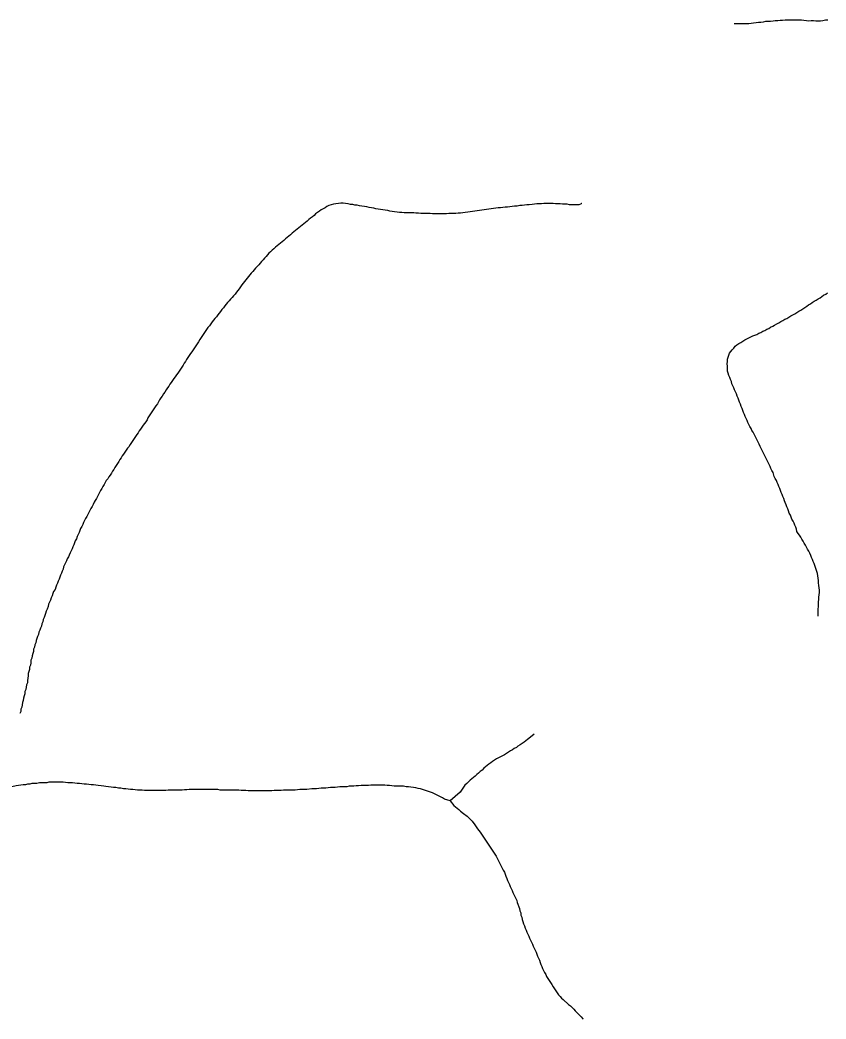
# Model space of a CAD drawing. Extents: x 652.3 to 678, y 7316.9 to 7344.9.
# Drawn here: x 668.313 to 670.225, y 7338.787 to 7341.157 of the extents above; entities that cross this region are included whole.
import ezdxf

# ---------------------------------------------------------------- set-up
doc = ezdxf.new("R2010")
doc.units = 0
doc.header["$LTSCALE"] = 0.032
doc.layers.add('7', color=7, linetype='Continuous', lineweight=25)

msp = doc.modelspace()

# ---------------------------------------------------------------- linework, layer by layer
at = {"layer": '7'}
for points in [[(670.007, 7341.1489), (670.0074, 7341.1489), (670.0089, 7341.1489), (670.0105, 7341.1489), (670.0121, 7341.1489), (670.0137, 7341.1489), (670.0153, 7341.1489), (670.0193, 7341.1489), (670.0249, 7341.1489), (670.0304, 7341.1489), (670.036, 7341.1489), (670.0416, 7341.1489), (670.0471, 7341.1497), (670.0527, 7341.1505), (670.0591, 7341.1513), (670.0646, 7341.1521), (670.0702, 7341.1521), (670.0766, 7341.1529), (670.0822, 7341.1537), (670.0877, 7341.1537), (670.0933, 7341.1537), (670.0989, 7341.1545), (670.1044, 7341.1553), (670.11, 7341.1553), (670.1156, 7341.1561), (670.1211, 7341.1561), (670.1275, 7341.1569), (670.1331, 7341.1569), (670.1386, 7341.1569), (670.1442, 7341.1569), (670.1498, 7341.1569), (670.1554, 7341.1569), (670.1609, 7341.1569), (670.1665, 7341.1569), (670.1721, 7341.1561), (670.1784, 7341.1553), (670.184, 7341.1545), (670.1896, 7341.1553), (670.1951, 7341.1553), (670.2007, 7341.1545), (670.2063, 7341.1545), (670.2118, 7341.1545), (670.2174, 7341.1553), (670.223, 7341.1569), (670.2286, 7341.1569)], [(669.152, 7340.7105), (669.1464, 7340.7113), (669.1409, 7340.7121), (669.1353, 7340.7137), (669.1297, 7340.7144), (669.1241, 7340.7152), (669.1186, 7340.716), (669.113, 7340.7176), (669.1074, 7340.7176), (669.1027, 7340.7192), (669.0971, 7340.7192), (669.0915, 7340.7208), (669.0852, 7340.7216), (669.0796, 7340.7224), (669.074, 7340.7224), (669.0684, 7340.7216), (669.0621, 7340.7208), (669.0565, 7340.72), (669.0509, 7340.7184), (669.0454, 7340.7168), (669.0406, 7340.7144), (669.0366, 7340.7113), (669.0318, 7340.7089), (669.0271, 7340.7065), (669.0231, 7340.7033), (669.0183, 7340.7001), (669.0135, 7340.6969), (669.0104, 7340.693), (669.0064, 7340.6898), (669.0024, 7340.6866), (668.9984, 7340.6834), (668.9944, 7340.6794), (668.9905, 7340.6763), (668.9865, 7340.6731), (668.9825, 7340.6699), (668.9785, 7340.6667), (668.9746, 7340.6635), (668.9706, 7340.6603), (668.9666, 7340.6572), (668.9626, 7340.654), (668.9586, 7340.6508), (668.9547, 7340.6476), (668.9507, 7340.6444), (668.9467, 7340.6412), (668.9427, 7340.6381), (668.9387, 7340.6341), (668.9348, 7340.6309), (668.9308, 7340.6277), (668.9268, 7340.6245), (668.9228, 7340.6214), (668.9189, 7340.6182), (668.9149, 7340.6142), (668.9109, 7340.611), (668.9069, 7340.607), (668.9029, 7340.6038), (668.8998, 7340.5999), (668.8966, 7340.5959), (668.8926, 7340.5919), (668.8894, 7340.5879), (668.8862, 7340.584), (668.883, 7340.58), (668.8791, 7340.576), (668.8759, 7340.572), (668.8719, 7340.568), (668.8687, 7340.5641), (668.8655, 7340.5601), (668.8616, 7340.5561), (668.8584, 7340.5521), (668.8552, 7340.5481), (668.852, 7340.5442), (668.8488, 7340.5402), (668.8457, 7340.5362), (668.8425, 7340.5322), (668.8393, 7340.5283), (668.8361, 7340.5235), (668.8329, 7340.5195), (668.8297, 7340.5155), (668.8266, 7340.5115), (668.8234, 7340.5068), (668.8194, 7340.5028), (668.8162, 7340.4988), (668.8122, 7340.4948), (668.8091, 7340.4909), (668.8051, 7340.4869), (668.8019, 7340.4829), (668.7987, 7340.4789), (668.7955, 7340.4742), (668.7915, 7340.4702), (668.7884, 7340.4654), (668.7852, 7340.4614), (668.782, 7340.4574), (668.7788, 7340.4527), (668.7748, 7340.4487), (668.7717, 7340.4447), (668.7685, 7340.4407), (668.7653, 7340.436), (668.7621, 7340.4312), (668.7589, 7340.4272), (668.7557, 7340.4224), (668.7526, 7340.4177), (668.7494, 7340.4129)], [(669.6458, 7340.7215), (669.6451, 7340.7212), (669.6436, 7340.7206), (669.6421, 7340.72), (669.6382, 7340.7184), (669.6326, 7340.7184), (669.627, 7340.7184), (669.6214, 7340.7184), (669.6159, 7340.7184), (669.6111, 7340.72), (669.6055, 7340.72), (669.6, 7340.72), (669.5944, 7340.7208), (669.5888, 7340.7208), (669.5833, 7340.7208), (669.5777, 7340.7216), (669.5721, 7340.7216), (669.5665, 7340.7216), (669.561, 7340.7216), (669.5554, 7340.7216), (669.5498, 7340.7208), (669.5443, 7340.7208), (669.5387, 7340.7208), (669.5331, 7340.72), (669.5276, 7340.7192), (669.5204, 7340.7184), (669.5148, 7340.7184), (669.5093, 7340.7176), (669.5037, 7340.7168), (669.4981, 7340.7168), (669.4918, 7340.7152), (669.4862, 7340.7152), (669.4806, 7340.7144), (669.475, 7340.7137), (669.4695, 7340.7129), (669.4639, 7340.7129), (669.4583, 7340.7121), (669.4528, 7340.7113), (669.4472, 7340.7113), (669.4416, 7340.7105), (669.4361, 7340.7097), (669.4305, 7340.7089), (669.4249, 7340.7081), (669.4193, 7340.7073), (669.4138, 7340.7065), (669.4082, 7340.7057), (669.4026, 7340.7049), (669.3971, 7340.7041), (669.3915, 7340.7033), (669.3859, 7340.7025), (669.3804, 7340.7017), (669.3748, 7340.7009), (669.3692, 7340.7001), (669.3636, 7340.6993), (669.3581, 7340.6985), (669.3525, 7340.6985), (669.3469, 7340.6977), (669.3414, 7340.6977), (669.3358, 7340.6977), (669.3302, 7340.6977), (669.3247, 7340.6969), (669.3191, 7340.6969), (669.3135, 7340.6969), (669.3079, 7340.6969), (669.3024, 7340.6969), (669.2968, 7340.6969), (669.2912, 7340.6969), (669.2857, 7340.6977), (669.2801, 7340.6977), (669.2745, 7340.6977), (669.269, 7340.6977), (669.2634, 7340.6977), (669.2578, 7340.6985), (669.2522, 7340.6985), (669.2467, 7340.6993), (669.2411, 7340.6993), (669.2355, 7340.6993), (669.23, 7340.6993), (669.2244, 7340.6993), (669.2188, 7340.7001), (669.2133, 7340.7001), (669.2077, 7340.7009), (669.2013, 7340.7017), (669.1958, 7340.7025), (669.1902, 7340.7033), (669.1854, 7340.7049), (669.179, 7340.7057), (669.1735, 7340.7065), (669.1679, 7340.7073), (669.1623, 7340.7081), (669.1568, 7340.7089), (669.152, 7340.7105)], [(669.9906, 7340.3357), (669.9899, 7340.3413), (669.9906, 7340.3468), (669.9906, 7340.3524), (669.9954, 7340.3667), (670.0018, 7340.3747), (670.0058, 7340.3787), (670.0089, 7340.3834), (670.0129, 7340.3866), (670.0177, 7340.3898), (670.0225, 7340.3922), (670.0272, 7340.3946), (670.032, 7340.3978), (670.0463, 7340.4049), (670.0511, 7340.4073), (670.0559, 7340.4089), (670.0607, 7340.4105), (670.0654, 7340.4137), (670.0702, 7340.4153), (670.075, 7340.4185), (670.0798, 7340.42), (670.0845, 7340.4232), (670.0893, 7340.4248), (670.0933, 7340.428), (670.0981, 7340.4304), (670.1028, 7340.4328), (670.1076, 7340.436), (670.1124, 7340.4383), (670.1172, 7340.4415), (670.1219, 7340.4439), (670.1267, 7340.4471), (670.1315, 7340.4487), (670.1363, 7340.4519), (670.141, 7340.4551), (670.1506, 7340.4598), (670.1554, 7340.463), (670.1601, 7340.4662), (670.1649, 7340.4686), (670.1697, 7340.4718), (670.1745, 7340.4749), (670.1792, 7340.4781), (670.1832, 7340.4813), (670.188, 7340.4837), (670.192, 7340.4869), (670.1967, 7340.4901), (670.2015, 7340.4925), (670.2063, 7340.4956), (670.2111, 7340.498), (670.215, 7340.5012), (670.219, 7340.5044), (670.2238, 7340.5068), (670.2278, 7340.51)], [(668.7494, 7340.4129), (668.7462, 7340.4081), (668.743, 7340.4033), (668.7398, 7340.3986), (668.7366, 7340.3938), (668.7335, 7340.389), (668.7303, 7340.3842), (668.7271, 7340.3795), (668.7239, 7340.3747), (668.7207, 7340.3699), (668.7175, 7340.3659), (668.7144, 7340.3612), (668.7112, 7340.3564), (668.708, 7340.3516), (668.7056, 7340.3468), (668.7024, 7340.3429), (668.7, 7340.3381), (668.6969, 7340.3333), (668.6937, 7340.3285), (668.6905, 7340.3238), (668.6873, 7340.319), (668.6841, 7340.315), (668.6809, 7340.3102), (668.6778, 7340.3063), (668.6746, 7340.3015), (668.6714, 7340.2967), (668.6682, 7340.2927), (668.6658, 7340.288), (668.6626, 7340.284), (668.6595, 7340.2792), (668.6563, 7340.2744), (668.6531, 7340.2697), (668.6499, 7340.2649), (668.6467, 7340.2609), (668.6443, 7340.2561), (668.6412, 7340.2514), (668.6388, 7340.2466), (668.6356, 7340.2418), (668.6324, 7340.237), (668.6292, 7340.2323), (668.626, 7340.2275), (668.6229, 7340.2227), (668.6197, 7340.2179), (668.6165, 7340.2132), (668.6149, 7340.2084), (668.6117, 7340.2036), (668.6085, 7340.1996), (668.6054, 7340.1957), (668.6022, 7340.1909), (668.599, 7340.1861), (668.5958, 7340.1821), (668.5934, 7340.1774), (668.5902, 7340.1734), (668.5871, 7340.1686), (668.5839, 7340.1638), (668.5807, 7340.1591), (668.5775, 7340.1543), (668.5743, 7340.1495), (668.5711, 7340.1447), (668.568, 7340.1408), (668.5648, 7340.1368), (668.5616, 7340.132), (668.5584, 7340.1272), (668.5552, 7340.1233), (668.5528, 7340.1185), (668.5497, 7340.1145), (668.5473, 7340.1097), (668.5441, 7340.105), (668.5409, 7340.1002), (668.5377, 7340.0954), (668.5353, 7340.0906), (668.5322, 7340.0867), (668.5298, 7340.0819), (668.5266, 7340.0771), (668.5234, 7340.0731), (668.521, 7340.0683), (668.5178, 7340.0644), (668.5154, 7340.0596), (668.5123, 7340.0548), (668.5099, 7340.05), (668.5075, 7340.0453), (668.5043, 7340.0405), (668.5019, 7340.0357), (668.4995, 7340.031), (668.4971, 7340.0262), (668.4948, 7340.0214), (668.4916, 7340.0174), (668.4892, 7340.0127), (668.4868, 7340.0079), (668.4844, 7340.0031), (668.4812, 7339.9983), (668.4788, 7339.9936), (668.4765, 7339.9888), (668.4741, 7339.984), (668.4717, 7339.9792), (668.4685, 7339.9745), (668.4661, 7339.9697), (668.4637, 7339.9649), (668.4621, 7339.9601), (668.4597, 7339.9554), (668.4566, 7339.9506)], [(670.2057, 7339.7425), (670.2057, 7339.7429), (670.2063, 7339.7541), (670.2071, 7339.7708), (670.2071, 7339.7763), (670.2079, 7339.7819), (670.2079, 7339.7875), (670.2087, 7339.793), (670.2095, 7339.7986), (670.2095, 7339.8042), (670.2079, 7339.8153), (670.2071, 7339.8217), (670.2071, 7339.8273), (670.2055, 7339.8384), (670.2047, 7339.844), (670.2031, 7339.8487), (670.2015, 7339.8535), (670.1967, 7339.8678), (670.1943, 7339.8726), (670.1928, 7339.8774), (670.1904, 7339.8822), (670.1888, 7339.8869), (670.1864, 7339.8917), (670.184, 7339.8965), (670.1808, 7339.9013), (670.1784, 7339.906), (670.176, 7339.9108), (670.1729, 7339.9156), (670.1705, 7339.9204), (670.1673, 7339.9251), (670.1649, 7339.9299), (670.1617, 7339.9347), (670.1585, 7339.9387), (670.1554, 7339.9434), (670.1546, 7339.949), (670.153, 7339.9538), (670.1506, 7339.9585), (670.149, 7339.9633), (670.1466, 7339.9681), (670.1434, 7339.9729), (670.1402, 7339.9824), (670.1371, 7339.9872), (670.1355, 7339.9928), (670.1339, 7339.9975), (670.1315, 7340.0023), (670.1299, 7340.0071), (670.1275, 7340.0119), (670.1259, 7340.0166), (670.1243, 7340.0214), (670.1219, 7340.0262), (670.1203, 7340.031), (670.118, 7340.0357), (670.1148, 7340.0453), (670.1124, 7340.05), (670.1108, 7340.0548), (670.1084, 7340.0596), (670.1068, 7340.0644), (670.1044, 7340.0691), (670.102, 7340.0739), (670.0989, 7340.0835), (670.0965, 7340.0882), (670.0941, 7340.093), (670.0925, 7340.0978), (670.0877, 7340.1073), (670.0853, 7340.1121), (670.0782, 7340.1264), (670.0758, 7340.1312), (670.0686, 7340.1455), (670.0662, 7340.1503), (670.0567, 7340.1694), (670.0543, 7340.1742), (670.0519, 7340.179), (670.0487, 7340.1829), (670.0471, 7340.1877), (670.044, 7340.1925), (670.0416, 7340.1973), (670.0392, 7340.202), (670.0376, 7340.2068), (670.0352, 7340.2116), (670.0328, 7340.2163), (670.0312, 7340.2211), (670.0288, 7340.2259), (670.0272, 7340.2307), (670.0257, 7340.2354), (670.0233, 7340.2402), (670.0217, 7340.2458), (670.0193, 7340.2506), (670.0161, 7340.2601), (670.0137, 7340.2649), (670.0121, 7340.2697), (670.0074, 7340.2792), (670.0058, 7340.284), (670.0034, 7340.2888), (670.001, 7340.2935), (670.0002, 7340.2991), (669.9978, 7340.3039), (669.9962, 7340.3086), (669.9938, 7340.3134), (669.9922, 7340.319), (669.9906, 7340.3238), (669.9906, 7340.3357)], [(668.4566, 7339.9506), (668.455, 7339.9458), (668.4534, 7339.941), (668.451, 7339.9363), (668.4486, 7339.9315), (668.447, 7339.9259), (668.4438, 7339.9211), (668.4422, 7339.9164), (668.4406, 7339.9116), (668.4383, 7339.9068), (668.4367, 7339.9021), (668.4343, 7339.8973), (668.4319, 7339.8925), (668.4295, 7339.8877), (668.4279, 7339.883), (668.4247, 7339.879), (668.4231, 7339.8742), (668.4208, 7339.8694), (668.4184, 7339.8647), (668.416, 7339.8599), (668.4152, 7339.8543), (668.4128, 7339.8495), (668.4112, 7339.8448), (668.4088, 7339.84), (668.4072, 7339.8352), (668.4056, 7339.8304), (668.4032, 7339.8257), (668.4017, 7339.8209), (668.3993, 7339.8161), (668.3977, 7339.8113), (668.3961, 7339.8058), (668.3929, 7339.801), (668.3913, 7339.7962), (668.3897, 7339.7907), (668.3873, 7339.7859), (668.3857, 7339.7803), (668.3834, 7339.7755), (668.381, 7339.7708), (668.3802, 7339.7652), (668.3778, 7339.7596), (668.3754, 7339.7548), (668.3738, 7339.7493), (668.3722, 7339.7445), (668.3706, 7339.7397), (668.3682, 7339.735), (668.3674, 7339.7294), (668.3651, 7339.7246), (668.3643, 7339.719), (668.3619, 7339.7143), (668.3603, 7339.7095), (668.3579, 7339.7047), (668.3571, 7339.6992), (668.3547, 7339.6944), (668.3531, 7339.6896), (668.3515, 7339.6848), (668.3507, 7339.6793), (668.3483, 7339.6745), (668.3476, 7339.6689), (668.3452, 7339.6641), (668.3452, 7339.6586), (668.3436, 7339.6538), (668.342, 7339.6482), (668.3412, 7339.6427), (668.3388, 7339.6379), (668.3388, 7339.6323), (668.338, 7339.6267), (668.3356, 7339.622), (668.3356, 7339.6164), (668.334, 7339.6116), (668.3324, 7339.6069), (668.3324, 7339.6013), (668.3316, 7339.5957), (668.3308, 7339.5901), (668.3308, 7339.5846), (668.3285, 7339.5798), (668.3277, 7339.5742), (668.3269, 7339.5687), (668.3245, 7339.5639), (668.3245, 7339.5583), (668.3229, 7339.5535), (668.3213, 7339.548), (668.3205, 7339.5424), (668.3189, 7339.5376), (668.3181, 7339.5321), (668.3173, 7339.5265), (668.3149, 7339.5217), (668.3149, 7339.5161), (668.3125, 7339.5114)], [(669.5327, 7339.4628), (669.5324, 7339.4625), (669.5236, 7339.4557), (669.5164, 7339.4501), (669.5124, 7339.4469), (669.5085, 7339.4437), (669.5037, 7339.4406), (669.4989, 7339.4374), (669.4941, 7339.4342), (669.4902, 7339.431), (669.4854, 7339.4286), (669.4814, 7339.4254), (669.4766, 7339.423), (669.4719, 7339.4199), (669.4671, 7339.4167), (669.4623, 7339.4135), (669.4432, 7339.4039), (669.4384, 7339.4008), (669.4337, 7339.3976), (669.4297, 7339.3944), (669.4249, 7339.3912), (669.4209, 7339.388), (669.417, 7339.3849), (669.413, 7339.3817), (669.409, 7339.3777), (669.4042, 7339.3745), (669.4002, 7339.3705), (669.3963, 7339.3673), (669.3923, 7339.3634), (669.3883, 7339.3602), (669.3843, 7339.357), (669.3804, 7339.3538), (669.3724, 7339.3459), (669.3684, 7339.3419), (669.3652, 7339.3371), (669.3573, 7339.3252), (669.3334, 7339.3045)], [(669.3334, 7339.3045), (669.3199, 7339.3085), (669.3151, 7339.3116), (669.3103, 7339.314), (669.3056, 7339.3164), (669.2912, 7339.3236), (669.2865, 7339.3252), (669.2817, 7339.3268), (669.2674, 7339.3315), (669.2626, 7339.3331), (669.257, 7339.3339), (669.2522, 7339.3355), (669.2459, 7339.3363), (669.2403, 7339.3371), (669.2347, 7339.3379), (669.2292, 7339.3379), (669.2228, 7339.3395), (669.2005, 7339.3395), (669.195, 7339.3403), (669.1894, 7339.3411), (669.1838, 7339.3411), (669.1783, 7339.3419), (669.1448, 7339.3419), (669.1393, 7339.3411), (669.1218, 7339.3411), (669.1162, 7339.3403), (669.1106, 7339.3403), (669.105, 7339.3395), (669.0939, 7339.3395), (669.0883, 7339.3379), (669.0716, 7339.3379), (669.0661, 7339.3371), (669.0605, 7339.3363), (669.0493, 7339.3363), (669.0438, 7339.3355), (669.0382, 7339.3347), (669.0271, 7339.3347), (669.0215, 7339.3339), (669.0159, 7339.3331), (669.0048, 7339.3331), (668.9937, 7339.3315), (668.9769, 7339.3315), (668.9714, 7339.3307), (668.9658, 7339.33), (668.938, 7339.33), (668.9324, 7339.3292), (668.9157, 7339.3292), (668.9101, 7339.3284), (668.8544, 7339.3284), (668.8488, 7339.3292), (668.8377, 7339.3292), (668.8321, 7339.33), (668.7876, 7339.33), (668.782, 7339.3315), (668.7144, 7339.3315), (668.7088, 7339.3307), (668.7032, 7339.3307), (668.6977, 7339.33), (668.6642, 7339.33), (668.6587, 7339.3292), (668.6085, 7339.3292), (668.603, 7339.33), (668.5918, 7339.33), (668.5863, 7339.3307), (668.5807, 7339.3315), (668.5751, 7339.3315), (668.564, 7339.3331), (668.5584, 7339.3331), (668.552, 7339.3347), (668.5465, 7339.3347), (668.5401, 7339.3363), (668.5345, 7339.3363), (668.529, 7339.3371), (668.5226, 7339.3379), (668.517, 7339.3387), (668.5115, 7339.3395), (668.5059, 7339.3403), (668.4987, 7339.3411), (668.4932, 7339.3419), (668.4876, 7339.3427), (668.482, 7339.3427), (668.4765, 7339.3435), (668.4709, 7339.3443), (668.4653, 7339.3443), (668.4542, 7339.3459), (668.4486, 7339.3459), (668.443, 7339.3467), (668.4375, 7339.3475), (668.4263, 7339.3475), (668.4208, 7339.3483), (668.4152, 7339.349), (668.3818, 7339.349), (668.377, 7339.3475), (668.3595, 7339.3475), (668.3531, 7339.3459), (668.3412, 7339.3459), (668.3364, 7339.3443), (668.3308, 7339.3443), (668.3261, 7339.3427), (668.3205, 7339.3427), (668.3149, 7339.3419)], [(668.3149, 7339.3419), (668.3094, 7339.3411), (668.3038, 7339.3403), (668.2934, 7339.3379), (668.2855, 7339.3363), (668.2807, 7339.3347), (668.2751, 7339.3339), (668.2704, 7339.3323), (668.2648, 7339.3307), (668.2584, 7339.33), (668.2537, 7339.3284), (668.2481, 7339.3276), (668.2433, 7339.326), (668.2306, 7339.3252)], [(669.3334, 7339.3045), (669.3422, 7339.2933), (669.3461, 7339.2902), (669.3501, 7339.287), (669.3541, 7339.2838), (669.3581, 7339.2798), (669.3652, 7339.2743), (669.3732, 7339.2679), (669.3851, 7339.256), (669.3915, 7339.248), (669.3979, 7339.2384), (669.4042, 7339.2305), (669.4106, 7339.2209), (669.4138, 7339.2162), (669.4233, 7339.2018), (669.4265, 7339.1971), (669.4361, 7339.1827), (669.4392, 7339.178), (669.4424, 7339.1732), (669.4472, 7339.1637), (669.4496, 7339.1589), (669.4567, 7339.1446), (669.4591, 7339.1398), (669.4623, 7339.135), (669.4655, 7339.1255), (669.4679, 7339.1207), (669.4695, 7339.1159), (669.4742, 7339.1064), (669.4758, 7339.1016), (669.4806, 7339.092), (669.4822, 7339.0873), (669.4846, 7339.0825), (669.487, 7339.0777), (669.4886, 7339.0729), (669.491, 7339.0682), (669.4925, 7339.0634), (669.4973, 7339.0491), (669.4981, 7339.0435), (669.5005, 7339.0387), (669.5005, 7339.0332), (669.5029, 7339.0284), (669.5037, 7339.0228), (669.5053, 7339.018), (669.5069, 7339.0125), (669.5093, 7339.0077), (669.5108, 7339.0029), (669.5132, 7338.9981), (669.5148, 7338.9934), (669.5196, 7338.9838), (669.5212, 7338.9791), (669.5236, 7338.9743), (669.5284, 7338.9647), (669.5299, 7338.96), (669.5323, 7338.9552), (669.5371, 7338.9456), (669.5387, 7338.9409), (669.5403, 7338.9361), (669.5451, 7338.9265), (669.5467, 7338.921), (669.5482, 7338.9162), (669.5506, 7338.9114), (669.5522, 7338.9066), (669.557, 7338.8971), (669.5602, 7338.8923), (669.5618, 7338.8875), (669.565, 7338.8828), (669.5745, 7338.8685), (669.5777, 7338.8637), (669.5872, 7338.8494), (669.5904, 7338.8446), (669.5944, 7338.8406), (669.5976, 7338.8366), (669.6016, 7338.8334), (669.6135, 7338.8215), (669.6183, 7338.8183), (669.6262, 7338.8104), (669.6294, 7338.8064), (669.6437, 7338.7921), (669.6482, 7338.7876), (669.6488, 7338.787)]]:
    msp.add_lwpolyline(points, dxfattribs=at)

doc.saveas('drawing.dxf')
